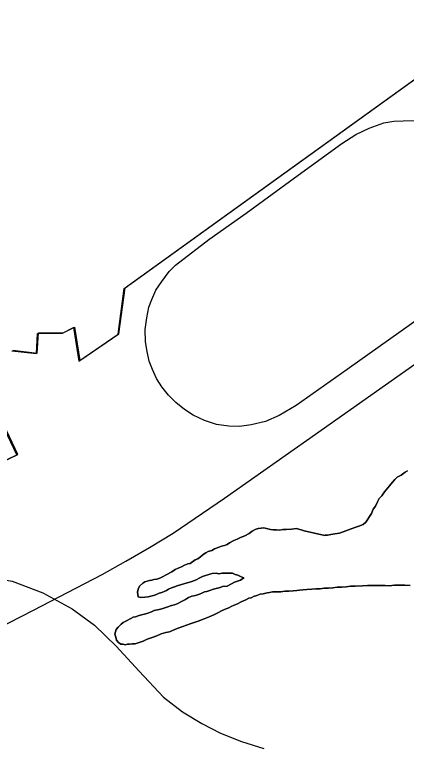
# Model space of a CAD drawing. Extents: x -561 to 1170, y 0 to 846.
# Drawn here: x 217.02 to 221.98, y 278.82 to 288.09 of the extents above; entities that cross this region are included whole.
import ezdxf

# ---------------------------------------------------------------- set-up
doc = ezdxf.new("R2010")
doc.units = 0
for name, color, linetype in [('GM_X_County', 7, 'Continuous'), ('GM_X_Major_Lake', 7, 'Continuous'), ('GM_X_Major_River', 7, 'Continuous'), ('GM_X_Rail_Line', 7, 'Continuous'), ('GM_X_US_Route', 7, 'Continuous')]:
    doc.layers.add(name, color=color, linetype=linetype)

msp = doc.modelspace()

# ---------------------------------------------------------------- linework, layer by layer
at = {"layer": 'GM_X_County'}
for points in [[(216.9896, 283.8464), (217.2986, 283.8102), (217.3132, 284.065), (217.6273, 284.0667), (217.7677, 284.138), (217.8353, 283.7156), (218.3315, 284.0544), (218.4091, 284.6347), (222.0863, 287.2783), (222.1902, 287.1162), (223.0568, 287.0994), (223.2148, 286.9431), (223.352, 286.6457), (223.5369, 286.5221), (223.8507, 286.5672), (224.0178, 286.6928), (224.2386, 286.9), (224.3147, 286.8624), (224.5789, 287.0482), (224.6334, 286.9889), (224.6661, 286.9511), (225.4645, 287.4596), (224.7658, 288.3446)], [(213.1966, 280.6765), (217.0519, 282.5297), (216.4484, 283.7946)]]:
    msp.add_lwpolyline(points, dxfattribs=at)
at = {"layer": 'GM_X_Major_Lake'}
for points in [[(217.0014, 283.8533), (217.3103, 283.8171), (217.325, 284.0719), (217.6391, 284.0736), (217.7795, 284.1448), (217.8471, 283.7225), (218.3432, 284.0613), (218.4209, 284.6416), (222.098, 287.2852), (222.2019, 287.1231), (223.0685, 287.1063), (223.2266, 286.95), (223.3638, 286.6526), (223.5487, 286.529), (223.8625, 286.5741), (224.0296, 286.6997), (224.2504, 286.9069), (224.3265, 286.8693), (224.5907, 287.0551), (224.6452, 286.9957), (224.6779, 286.958), (225.4763, 287.4664), (224.7776, 288.3514)], [(213.2084, 280.6833), (217.0637, 282.5366), (216.4602, 283.8015)]]:
    msp.add_lwpolyline(points, dxfattribs=at)
at = {"layer": 'GM_X_Major_River'}
for points in [[(221.9924, 282.3301), (221.9655, 282.3135), (221.9119, 282.2749), (221.8636, 282.2473), (221.8315, 282.2198), (221.8049, 282.1869), (221.7676, 282.1377), (221.7038, 282.0611), (221.6665, 282.0119), (221.6345, 281.979), (221.6135, 281.9354), (221.5872, 281.8809), (221.5606, 281.8427), (221.5397, 281.7883), (221.5131, 281.75), (221.492, 281.7173), (221.4654, 281.679), (221.4333, 281.6516), (221.3795, 281.6292), (221.3256, 281.6123), (221.1317, 281.5396), (221.0723, 281.5334), (221.0237, 281.522), (220.9805, 281.516), (220.9534, 281.5157), (220.9481, 281.5102), (220.6859, 281.5682)], [(220.6859, 281.5682), (220.9481, 281.5102), (220.9534, 281.5157), (220.9805, 281.516), (221.0237, 281.522), (221.0723, 281.5334), (221.1317, 281.5396), (221.3256, 281.6123), (221.3795, 281.6292), (221.4333, 281.6516), (221.4654, 281.679), (221.492, 281.7173), (221.5131, 281.75), (221.5397, 281.7883), (221.5606, 281.8427), (221.5872, 281.8809), (221.6135, 281.9354), (221.6345, 281.979), (221.6665, 282.0119), (221.7038, 282.0611), (221.7676, 282.1377), (221.8049, 282.1869), (221.8315, 282.2198), (221.8636, 282.2473), (221.9119, 282.2749), (221.9655, 282.3135), (221.9924, 282.3301)], [(220.6859, 281.5682), (220.6603, 281.5772), (220.5896, 281.598), (220.5248, 281.5918), (220.4599, 281.5856), (220.4166, 281.5851), (220.3788, 281.5792), (220.3354, 281.5841), (220.2921, 281.5835), (220.2596, 281.5886), (220.227, 281.5936), (220.1944, 281.604), (220.1673, 281.6091), (220.1403, 281.6034), (220.1025, 281.5975), (220.0647, 281.5862), (220.0271, 281.5641), (219.9896, 281.5365), (219.9359, 281.5088), (219.882, 281.4865), (219.839, 281.4643), (219.796, 281.4475), (219.7422, 281.4198), (219.71, 281.3977), (219.6777, 281.3865)], [(219.6777, 281.3865), (219.71, 281.3977), (219.7422, 281.4198), (219.796, 281.4475), (219.839, 281.4643), (219.882, 281.4865), (219.9359, 281.5088), (219.9896, 281.5365), (220.0271, 281.5641), (220.0647, 281.5862), (220.1025, 281.5975), (220.1403, 281.6034), (220.1673, 281.6091), (220.1944, 281.604), (220.227, 281.5936), (220.2596, 281.5886), (220.2921, 281.5835), (220.3354, 281.5841), (220.3788, 281.5792), (220.4166, 281.5851), (220.4599, 281.5856), (220.5248, 281.5918), (220.5896, 281.598), (220.6603, 281.5772), (220.6859, 281.5682)], [(219.6777, 281.3865), (219.64, 281.3752), (219.5969, 281.3584), (219.5538, 281.3417), (219.5163, 281.3195), (219.4731, 281.3082), (219.4409, 281.2915), (219.4087, 281.2695), (219.3766, 281.242), (219.3391, 281.2145), (219.3067, 281.2032), (219.2424, 281.1591), (219.2154, 281.1534), (219.1723, 281.1366), (219.1347, 281.1144), (219.0917, 281.0977), (219.054, 281.081), (219.0111, 281.0534), (218.9412, 281.0146), (218.8929, 280.9869), (218.8607, 280.9703), (218.8229, 280.959), (218.7851, 280.9531), (218.7581, 280.9474), (218.7311, 280.9416), (218.6987, 280.9358), (218.6718, 280.9247), (218.645, 280.9081), (218.6022, 280.8696), (218.5865, 280.8315), (218.5762, 280.7935), (218.5878, 280.734), (218.615, 280.7289), (218.6691, 280.7296), (218.7123, 280.7355), (218.7986, 280.7583), (218.8525, 280.7806), (218.8848, 280.7918), (218.9171, 280.803), (218.944, 280.8142), (218.9708, 280.8308), (219.0085, 280.8475), (219.0462, 280.8642), (219.0785, 280.8754), (219.1216, 280.8868), (219.1755, 280.9037), (219.2241, 280.9151), (219.251, 280.9263), (219.278, 280.932), (219.3264, 280.9543), (219.3587, 280.9709), (219.4016, 280.9931), (219.4394, 281.0044), (219.4663, 281.0155), (219.4933, 281.0213), (219.5202, 281.0324), (219.5743, 281.0331), (219.6068, 281.0281), (219.6501, 281.034), (219.6879, 281.0345), (219.7204, 281.0349), (219.7475, 281.0352), (219.78, 281.0356), (219.8127, 281.0198), (219.8453, 281.0093), (219.8889, 280.9882), (219.9215, 280.9777), (219.8786, 280.9447), (219.8302, 280.9278), (219.8032, 280.9221), (219.7656, 280.9), (219.7118, 280.8722), (219.6524, 280.8661), (219.6255, 280.8549), (219.5877, 280.8436), (219.5391, 280.8322), (219.4907, 280.8154), (219.4529, 280.8041), (219.426, 280.7984), (219.3991, 280.7872), (219.3614, 280.7705), (219.3129, 280.7536), (219.2643, 280.7422), (219.2213, 280.7255), (219.1837, 280.7033), (219.1353, 280.6756), (219.087, 280.6534), (219.0439, 280.6366), (219.0061, 280.6253), (218.9631, 280.6085), (218.9361, 280.6028), (218.8876, 280.586), (218.8498, 280.5747), (218.7904, 280.5631), (218.7528, 280.5464), (218.7097, 280.5297), (218.6666, 280.5183), (218.6288, 280.507), (218.5857, 280.4956), (218.5534, 280.4844), (218.521, 280.4786)], [(218.521, 280.4786), (218.5534, 280.4844), (218.5857, 280.4956), (218.6288, 280.507), (218.6666, 280.5183), (218.7097, 280.5297), (218.7528, 280.5464), (218.7904, 280.5631), (218.8498, 280.5747), (218.8876, 280.586), (218.9361, 280.6028), (218.9631, 280.6085), (219.0061, 280.6253), (219.0439, 280.6366), (219.087, 280.6534), (219.1353, 280.6756), (219.1837, 280.7033), (219.2213, 280.7255), (219.2643, 280.7422), (219.3129, 280.7536), (219.3614, 280.7705), (219.3991, 280.7872), (219.426, 280.7984), (219.4529, 280.8041), (219.4907, 280.8154), (219.5391, 280.8322), (219.5877, 280.8436), (219.6255, 280.8549), (219.6524, 280.8661), (219.7118, 280.8722), (219.7656, 280.9), (219.8032, 280.9221), (219.8302, 280.9278), (219.8786, 280.9447), (219.9215, 280.9777), (219.8889, 280.9882), (219.8453, 281.0093), (219.8127, 281.0198), (219.78, 281.0356), (219.7475, 281.0352), (219.7204, 281.0349), (219.6879, 281.0345), (219.6501, 281.034), (219.6068, 281.0281), (219.5743, 281.0331), (219.5202, 281.0324), (219.4933, 281.0213), (219.4663, 281.0155), (219.4394, 281.0044), (219.4016, 280.9931), (219.3587, 280.9709), (219.3264, 280.9543), (219.278, 280.932), (219.251, 280.9263), (219.2241, 280.9151), (219.1755, 280.9037), (219.1216, 280.8868), (219.0785, 280.8754), (219.0462, 280.8642), (219.0085, 280.8475), (218.9708, 280.8308), (218.944, 280.8142), (218.9171, 280.803), (218.8848, 280.7918), (218.8525, 280.7806), (218.7986, 280.7583), (218.7123, 280.7355), (218.6691, 280.7296), (218.615, 280.7289), (218.5878, 280.734), (218.5762, 280.7935), (218.5865, 280.8315), (218.6022, 280.8696), (218.645, 280.9081), (218.6718, 280.9247), (218.6987, 280.9358), (218.7311, 280.9416), (218.7581, 280.9474), (218.7851, 280.9531), (218.8229, 280.959), (218.8607, 280.9703), (218.8929, 280.9869), (218.9412, 281.0146), (219.0111, 281.0534), (219.054, 281.081), (219.0917, 281.0977), (219.1347, 281.1144), (219.1723, 281.1366), (219.2154, 281.1534), (219.2424, 281.1591), (219.3067, 281.2032), (219.3391, 281.2145), (219.3766, 281.242), (219.4087, 281.2695), (219.4409, 281.2915), (219.4731, 281.3082), (219.5163, 281.3195), (219.5538, 281.3417), (219.5969, 281.3584), (219.64, 281.3752), (219.6777, 281.3865)], [(218.521, 280.4786), (218.4941, 280.462), (218.4296, 280.4287), (218.3974, 280.4121), (218.3706, 280.3901), (218.3332, 280.3517), (218.3066, 280.3243), (218.2912, 280.2645), (218.3025, 280.2267), (218.3138, 280.189), (218.3359, 280.1567), (218.3687, 280.1355), (218.3958, 280.1358), (218.4229, 280.1307), (218.4499, 280.1364), (218.4769, 280.1368), (218.5093, 280.1426), (218.5472, 280.143), (218.5742, 280.1488), (218.6496, 280.1768), (218.698, 280.199), (218.7627, 280.2215), (218.8219, 280.2439), (218.8757, 280.2662), (218.935, 280.2832), (218.9836, 280.2946), (219.0213, 280.3113), (219.0805, 280.3337), (219.1505, 280.3616), (219.242, 280.3952), (219.3444, 280.429), (219.4198, 280.457), (219.4844, 280.4848), (219.5436, 280.5072), (219.592, 280.5349), (219.6404, 280.5572), (219.6888, 280.5794), (219.7318, 280.5962), (219.7641, 280.6128), (219.8018, 280.6296), (219.8448, 280.6463), (219.8878, 280.6739), (219.947, 280.6963), (219.9846, 280.7184), (220.017, 280.7242), (220.0438, 280.7408), (220.087, 280.7522), (220.1301, 280.769), (220.1679, 280.7748), (220.2164, 280.7863), (220.2488, 280.7921), (220.2866, 280.798), (220.3354, 280.7985), (220.3895, 280.7992), (220.4435, 280.8053), (220.4922, 280.8059), (220.5463, 280.8119), (220.5949, 280.8179), (220.6274, 280.8183), (220.6706, 280.8243), (220.7192, 280.8303), (220.7842, 280.8311), (220.8328, 280.8371), (220.8869, 280.8377), (220.941, 280.8438), (220.9951, 280.8444), (221.0492, 280.8505), (221.1032, 280.8566), (221.1573, 280.8572), (221.2168, 280.8634), (221.2708, 280.8694), (221.3303, 280.8702), (221.4223, 280.8767), (221.4872, 280.8775), (221.5414, 280.8782), (221.5955, 280.8788), (221.655, 280.8795), (221.7091, 280.8802), (221.7633, 280.8754), (221.8282, 280.8817), (221.8931, 280.8824), (221.9581, 280.8832), (222.0285, 280.8786)], [(222.0285, 280.8786), (221.9581, 280.8832), (221.8931, 280.8824), (221.8282, 280.8817), (221.7633, 280.8754), (221.7091, 280.8802), (221.655, 280.8795), (221.5955, 280.8788), (221.5414, 280.8782), (221.4872, 280.8775), (221.4223, 280.8767), (221.3303, 280.8702), (221.2708, 280.8694), (221.2168, 280.8634), (221.1573, 280.8572), (221.1032, 280.8566), (221.0492, 280.8505), (220.9951, 280.8444), (220.941, 280.8438), (220.8869, 280.8377), (220.8328, 280.8371), (220.7842, 280.8311), (220.7192, 280.8303), (220.6706, 280.8243), (220.6274, 280.8183), (220.5949, 280.8179), (220.5463, 280.8119), (220.4922, 280.8059), (220.4435, 280.8053), (220.3895, 280.7992), (220.3354, 280.7985), (220.2866, 280.798), (220.2488, 280.7921), (220.2164, 280.7863), (220.1679, 280.7748), (220.1301, 280.769), (220.087, 280.7522), (220.0438, 280.7408), (220.017, 280.7242), (219.9846, 280.7184), (219.947, 280.6963), (219.8878, 280.6739), (219.8448, 280.6463), (219.8018, 280.6296), (219.7641, 280.6128), (219.7318, 280.5962), (219.6888, 280.5794), (219.6404, 280.5572), (219.592, 280.5349), (219.5436, 280.5072), (219.4844, 280.4848), (219.4198, 280.457), (219.3444, 280.429), (219.242, 280.3952), (219.1505, 280.3616), (219.0805, 280.3337), (219.0213, 280.3113), (218.9836, 280.2946), (218.935, 280.2832), (218.8757, 280.2662), (218.8219, 280.2439), (218.7627, 280.2215), (218.698, 280.199), (218.6496, 280.1768), (218.5742, 280.1488), (218.5472, 280.143), (218.5093, 280.1426), (218.4769, 280.1368), (218.4499, 280.1364), (218.4229, 280.1307), (218.3958, 280.1358), (218.3687, 280.1355), (218.3359, 280.1567), (218.3138, 280.189), (218.3025, 280.2267), (218.2912, 280.2645), (218.3066, 280.3243), (218.3332, 280.3517), (218.3706, 280.3901), (218.3974, 280.4121), (218.4296, 280.4287), (218.4941, 280.462), (218.521, 280.4786)]]:
    msp.add_lwpolyline(points, dxfattribs=at)
at = {"layer": 'GM_X_Rail_Line'}
for points in [[(223.6729, 285.3408), (221.2314, 283.6082), (220.5842, 283.1544), (220.3685, 283.0277), (220.1956, 282.9524), (220.0175, 282.9079), (219.8686, 282.8874), (219.7333, 282.8908), (219.5792, 282.913), (219.4234, 282.9644), (219.283, 283.0329), (219.1734, 283.1031), (219.0639, 283.1921), (218.968, 283.2846), (218.8875, 283.389), (218.8173, 283.4934), (218.766, 283.6099), (218.7266, 283.716), (218.6992, 283.8376), (218.6803, 283.9608), (218.6752, 284.1166), (218.6958, 284.2639), (218.7232, 284.3957), (218.7591, 284.495), (218.8105, 284.6097), (218.8841, 284.721), (218.98, 284.8494), (219.057, 284.9282), (219.4799, 285.2518), (219.9507, 285.5856), (220.6082, 286.0633), (221.1646, 286.4657), (221.3393, 286.5787), (221.507, 286.6591), (221.6954, 286.7259), (221.8204, 286.7465), (221.9385, 286.7533), (222.0943, 286.755)], [(197.0767, 270.2929), (200.2729, 271.9279), (203.4704, 273.5598), (209.4869, 276.6197), (211.1459, 277.4528), (212.2617, 278.0279), (213.9182, 278.8636), (215.2798, 279.5591), (215.7141, 279.7743), (217.2607, 280.5692), (217.6932, 280.7904), (218.1307, 281.0165), (218.4281, 281.1861), (218.7304, 281.3581), (219.0278, 281.5425), (219.6766, 281.9849), (220.8293, 282.791), (222.6013, 284.0395), (224.7195, 285.5046)]]:
    msp.add_lwpolyline(points, dxfattribs=at)
at = {"layer": 'GM_X_US_Route'}
msp.add_lwpolyline([(211.6173, 278.5008), (213.2113, 279.5057), (215.0355, 280.6303), (215.2027, 280.7262), (215.4402, 280.8402), (215.7746, 280.9447), (216.138, 281.0012), (216.6023, 280.9965), (216.994, 280.9325), (217.3782, 280.7855), (217.7533, 280.5859), (218.0358, 280.3787), (218.307, 280.1112), (218.6008, 279.7947), (218.9074, 279.4686), (219.1485, 279.284), (219.3896, 279.1332), (219.6268, 279.0126), (219.8943, 278.9071), (220.1767, 278.8205)], dxfattribs=at)

doc.saveas('drawing.dxf')
